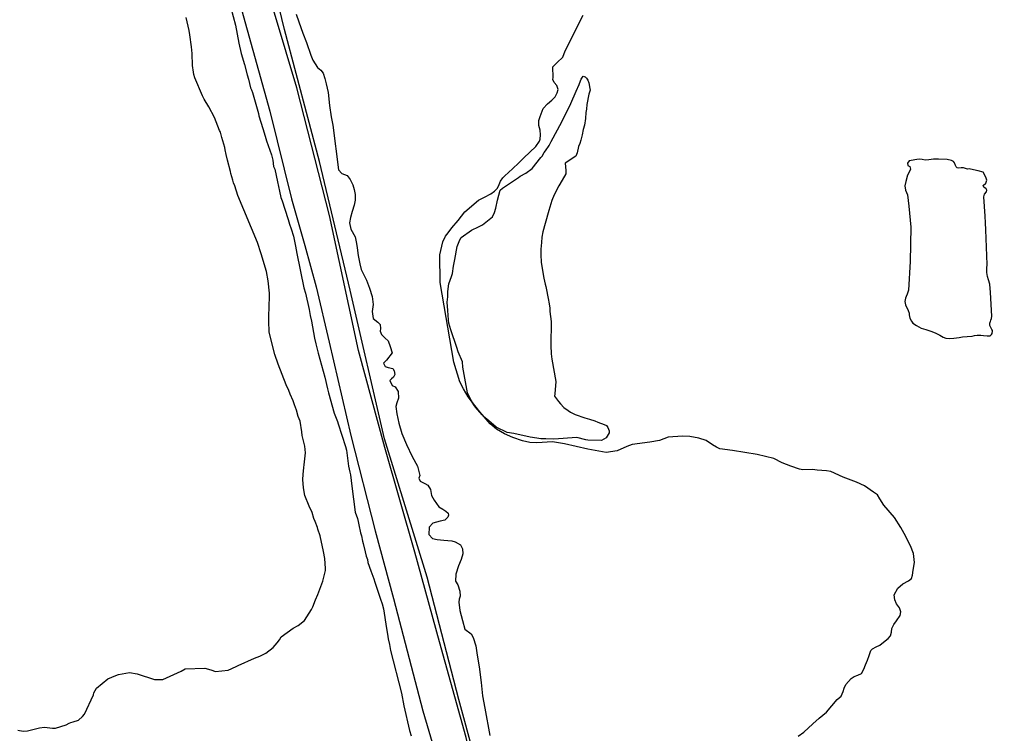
# Model space of a CAD drawing. Extents: x 3715084 to 3753216, y 488173 to 513963.
# Drawn here: x 3727983 to 3729174, y 494391 to 495265 of the extents above; entities that cross this region are included whole.
import ezdxf

# ---------------------------------------------------------------- set-up
doc = ezdxf.new("R2010")
doc.units = 0
for name, color, linetype in [('V-LEVE-TOET', 7, 'Continuous'), ('V-SITE-OTLN', 7, 'Continuous'), ('V-SITE-VEGE', 7, 'Continuous'), ('V-TOPO-SHOR', 7, 'Continuous')]:
    doc.layers.add(name, color=color, linetype=linetype)

msp = doc.modelspace()

# ---------------------------------------------------------------- linework, layer by layer
at = {"layer": 'V-LEVE-TOET'}
for points in [[(3728709.5, 493707.8), (3728670.1, 493829.2), (3728634.7, 493958.1), (3728595.6, 494111.3), (3728560.8, 494260.1), (3728529.7, 494386), (3728497.1, 494502.8), (3728466.9, 494612.7), (3728430, 494741.1), (3728397.9, 494859.8), (3728362.2, 495025.1), (3728322.2, 495181.7), (3728281.9, 495316.9)], [(3728254.7, 495277.4), (3728289.3, 495152.8), (3728316, 495045.4), (3728332.2, 494988.4), (3728346, 494938), (3728362.1, 494870.1), (3728388.7, 494755.6), (3728418.2, 494639.1), (3728440.8, 494556), (3728476.8, 494418.6), (3728512.4, 494297.9), (3728533.6, 494216.1), (3728569.9, 494066.9), (3728600.3, 493938.6), (3728644.6, 493780.8), (3728666.9, 493707.2)]]:
    msp.add_lwpolyline(points, dxfattribs=at)
at = {"layer": 'V-SITE-OTLN'}
for p, q in [((3728307.3, 495253), (3728270.2, 495410.1)), ((3728350.1, 495091.3), (3728307.3, 495253)), ((3728387.8, 494933.7), (3728350.1, 495091.3)), ((3728429.8, 494751.7), (3728387.8, 494933.7)), ((3728482, 494582.2), (3728429.8, 494751.7)), ((3728520.8, 494432.2), (3728482, 494582.2)), ((3728555.5, 494306.2), (3728520.8, 494432.2))]:
    msp.add_line(p, q, dxfattribs=at)
at = {"layer": 'V-SITE-VEGE'}
for p, q in [((3728241.5, 495279.7), (3728247.3, 495258.4)), ((3728190.7, 495251.9), (3728187, 495267.7)), ((3728247.3, 495258.4), (3728251.5, 495236.1)), ((3728191.2, 495246.5), (3728190.7, 495251.9)), ((3728193.3, 495231.8), (3728191.2, 495246.5)), ((3728194.3, 495223.6), (3728193.3, 495231.8)), ((3728251.5, 495236.1), (3728254.1, 495223.6)), ((3728194.7, 495208.9), (3728194.3, 495223.6)), ((3728254.1, 495223.6), (3728258.3, 495210)), ((3728195.8, 495200.8), (3728194.7, 495208.9)), ((3728258.3, 495210), (3728261.5, 495197.5)), ((3728196.3, 495198), (3728195.8, 495200.8)), ((3728197.3, 495193.7), (3728196.3, 495198)), ((3728207, 495171.9), (3728197.3, 495193.7)), ((3728261.5, 495197.5), (3728263.1, 495192)), ((3728263.1, 495192), (3728265.7, 495181.7)), ((3728265.7, 495181.7), (3728266.8, 495178.9)), ((3728209.1, 495167.5), (3728207, 495171.9)), ((3728266.8, 495178.9), (3728267.9, 495175.7)), ((3728267.9, 495175.7), (3728275.3, 495150.1)), ((3728214.5, 495158.2), (3728209.1, 495167.5)), ((3728221.4, 495145.1), (3728214.5, 495158.2)), ((3728275.3, 495150.1), (3728275.8, 495147.3)), ((3728275.8, 495147.3), (3728280.6, 495131.6)), ((3728227.8, 495129.3), (3728221.4, 495145.1)), ((3728228.9, 495127.1), (3728227.8, 495129.3)), ((3728230.5, 495120.6), (3728228.9, 495127.1)), ((3728280.6, 495131.6), (3728283.8, 495122.3)), ((3728283.8, 495122.3), (3728285.4, 495116.8)), ((3728234.2, 495108.6), (3728230.5, 495120.6)), ((3728285.4, 495116.8), (3728291.2, 495099.4)), ((3728234.7, 495105.4), (3728234.2, 495108.6)), ((3728235.8, 495099.9), (3728234.7, 495105.4)), ((3728237.4, 495092.8), (3728235.8, 495099.9)), ((3728291.2, 495099.4), (3728292.8, 495092.9)), ((3728241.1, 495079.2), (3728237.4, 495092.8)), ((3728292.8, 495092.9), (3728293.8, 495085.3)), ((3728241.6, 495076.5), (3728241.1, 495079.2)), ((3728244.2, 495068.3), (3728241.6, 495076.5)), ((3728293.8, 495085.3), (3728295.4, 495082)), ((3728295.4, 495082), (3728298.6, 495066.2)), ((3728244.8, 495065.1), (3728244.2, 495068.3)), ((3728246.4, 495061.3), (3728244.8, 495065.1)), ((3728298.6, 495066.2), (3728301.2, 495054.8)), ((3728250.1, 495049.8), (3728246.4, 495061.3)), ((3728301.2, 495054.8), (3728302.8, 495047.1)), ((3728274.1, 494992), (3728250.1, 495049.8)), ((3728302.8, 495047.1), (3728304.4, 495043.3)), ((3728304.4, 495043.3), (3728307.6, 495033)), ((3728307.6, 495033), (3728311.8, 495020.4)), ((3728311.8, 495020.4), (3728313.4, 495014.5)), ((3728313.4, 495014.5), (3728315.5, 495009)), ((3728315.5, 495009), (3728318.2, 494999.7)), ((3728278.9, 494978.4), (3728274.1, 494992)), ((3728318.2, 494999.7), (3728320.8, 494987.8)), ((3728320.8, 494987.8), (3728322.4, 494978.5)), ((3728285.3, 494956.6), (3728278.9, 494978.4)), ((3728322.4, 494978.5), (3728330.8, 494936.6)), ((3728287.4, 494945.2), (3728285.3, 494956.6)), ((3728288.9, 494930), (3728287.4, 494945.2)), ((3728330.8, 494936.6), (3728332.9, 494930.1)), ((3728288.7, 494909.8), (3728288.9, 494930)), ((3728332.9, 494930.1), (3728337.6, 494909.9)), ((3728288.1, 494905.5), (3728288.7, 494909.8)), ((3728337.6, 494909.9), (3728338.7, 494902.8)), ((3728288.1, 494896.3), (3728288.1, 494905.5)), ((3728288.5, 494882.1), (3728288.1, 494896.3)), ((3728338.7, 494902.8), (3728340.3, 494895.8)), ((3728340.3, 494895.8), (3728343.9, 494875.1)), ((3728295.4, 494854.9), (3728288.5, 494882.1)), ((3728343.9, 494875.1), (3728345.5, 494868)), ((3728345.5, 494868), (3728348.7, 494856.6)), ((3728299.6, 494842.9), (3728295.4, 494854.9)), ((3728348.7, 494856.6), (3728356.6, 494827.2)), ((3728309.2, 494817.8), (3728299.6, 494842.9)), ((3728356.6, 494827.2), (3728359.8, 494813)), ((3728312.5, 494810.7), (3728309.2, 494817.8)), ((3728359.8, 494813), (3728361.3, 494808.1)), ((3728314.1, 494806.4), (3728312.5, 494810.7)), ((3728317.8, 494798.2), (3728314.1, 494806.4)), ((3728361.3, 494808.1), (3728368.2, 494783.1)), ((3728319.4, 494793.3), (3728317.8, 494798.2)), ((3728322.1, 494786.8), (3728319.4, 494793.3)), ((3728324.2, 494779.1), (3728322.1, 494786.8)), ((3728326.3, 494773.1), (3728324.2, 494779.1)), ((3728368.2, 494783.1), (3728372, 494772.7)), ((3728328.4, 494760.1), (3728326.3, 494773.1)), ((3728372, 494772.7), (3728373, 494770)), ((3728373, 494770), (3728382.1, 494742.2)), ((3728328.9, 494755.7), (3728328.4, 494760.1)), ((3728332.1, 494742.7), (3728328.9, 494755.7)), ((3728333.1, 494734.5), (3728332.1, 494742.7)), ((3728382.1, 494742.2), (3728383.1, 494737.8)), ((3728331.3, 494719.8), (3728333.1, 494734.5)), ((3728383.1, 494737.8), (3728385.7, 494718.2)), ((3728330.2, 494707.9), (3728330.8, 494716.6)), ((3728330.8, 494716.6), (3728331.3, 494719.8)), ((3728385.7, 494718.2), (3728387.3, 494710.6)), ((3728329.6, 494701.9), (3728330.2, 494707.9)), ((3728387.3, 494710.6), (3728388.3, 494707.4)), ((3728388.3, 494707.4), (3728389.9, 494693.8)), ((3728330.6, 494691.6), (3728329.6, 494701.9)), ((3728389.9, 494693.8), (3728394, 494661.7)), ((3728332.2, 494682.3), (3728330.6, 494691.6)), ((3728337.5, 494669.2), (3728332.2, 494682.3)), ((3728341.2, 494661.6), (3728337.5, 494669.2)), ((3728343.4, 494654), (3728341.2, 494661.6)), ((3728394, 494661.7), (3728396.6, 494654)), ((3728345, 494650.2), (3728343.4, 494654)), ((3728347.6, 494643.1), (3728345, 494650.2)), ((3728396.6, 494654), (3728397.7, 494650.2)), ((3728397.7, 494650.2), (3728398.2, 494646.4)), ((3728398.2, 494646.4), (3728400.3, 494636.6)), ((3728348.2, 494640.9), (3728347.6, 494643.1)), ((3728350.8, 494632.7), (3728348.2, 494640.9)), ((3728400.3, 494636.6), (3728401.4, 494632.8)), ((3728355, 494613.7), (3728350.8, 494632.7)), ((3728401.4, 494632.8), (3728402.9, 494626.3)), ((3728402.9, 494626.3), (3728403.5, 494623.5)), ((3728403.5, 494623.5), (3728406.1, 494613.2)), ((3728356.6, 494605), (3728355, 494613.7)), ((3728406.1, 494613.2), (3728407.2, 494607.8)), ((3728357.6, 494593), (3728356.6, 494605)), ((3728407.2, 494607.8), (3728408.8, 494603.9)), ((3728408.8, 494603.9), (3728409.3, 494600.1)), ((3728409.3, 494600.1), (3728413, 494589.8)), ((3728354.2, 494577.3), (3728356.4, 494585.4)), ((3728356.4, 494585.4), (3728357.6, 494590.3)), ((3728357.6, 494590.3), (3728357.6, 494593)), ((3728413, 494589.8), (3728416.7, 494580)), ((3728348.1, 494561), (3728354.2, 494577.3)), ((3728416.7, 494580), (3728417.8, 494576.2)), ((3728417.8, 494576.2), (3728424.7, 494555.4)), ((3728342, 494545.8), (3728345.3, 494554.5)), ((3728345.3, 494554.5), (3728348.1, 494561)), ((3728424.7, 494555.4), (3728426.8, 494549.5)), ((3728331.6, 494529.1), (3728340.4, 494542.6)), ((3728340.4, 494542.6), (3728342, 494545.8)), ((3728426.8, 494549.5), (3728428.4, 494543.5)), ((3728428.4, 494543.5), (3728432.1, 494519.5)), ((3728323.9, 494523.1), (3728331.6, 494529.1)), ((3728303.2, 494509.2), (3728317.9, 494519.9)), ((3728317.9, 494519.9), (3728323.9, 494523.1)), ((3728432.1, 494519.5), (3728433.6, 494512.4)), ((3728298.2, 494501.6), (3728301, 494505.4)), ((3728301, 494505.4), (3728303.2, 494509.2)), ((3728433.6, 494512.4), (3728434.1, 494506.5)), ((3728434.1, 494506.5), (3728435.7, 494499.9)), ((3728284.5, 494489.2), (3728293.3, 494496.2)), ((3728293.3, 494496.2), (3728298.2, 494501.6)), ((3728435.7, 494499.9), (3728437.3, 494492.3)), ((3728437.3, 494492.3), (3728450.5, 494440)), ((3728250.7, 494474.2), (3728270.4, 494482.8)), ((3728270.4, 494482.8), (3728276.9, 494485.4)), ((3728276.9, 494485.4), (3728284.5, 494489.2)), ((3728171.8, 494462.9), (3728180.6, 494467.1)), ((3728180.6, 494467.1), (3728185.5, 494469.8)), ((3728185.5, 494469.8), (3728209.9, 494470.7)), ((3728209.9, 494470.7), (3728217, 494468.5)), ((3728217, 494468.5), (3728222.9, 494466.8)), ((3728222.9, 494466.8), (3728238.2, 494468.3)), ((3728238.2, 494468.3), (3728248, 494472.6)), ((3728248, 494472.6), (3728250.7, 494474.2)), ((3728077.1, 494446.2), (3728090.8, 494457.5)), ((3728090.8, 494457.5), (3728100.6, 494461.7)), ((3728100.6, 494461.7), (3728103.9, 494462.8)), ((3728103.9, 494462.8), (3728117.5, 494465.4)), ((3728117.5, 494465.4), (3728126.7, 494463.7)), ((3728126.7, 494463.7), (3728147.9, 494457)), ((3728147.9, 494457), (3728158.2, 494457)), ((3728158.2, 494457), (3728171.8, 494462.9)), ((3728073.8, 494440.7), (3728077.1, 494446.2)), ((3728062.2, 494414.2), (3728073.3, 494438)), ((3728073.3, 494438), (3728073.8, 494440.7)), ((3728450.5, 494440), (3728453.6, 494424.8)), ((3728453.6, 494424.8), (3728460.5, 494394.3)), ((3728048.6, 494405.1), (3728055.1, 494407.2)), ((3728055.1, 494407.2), (3728060, 494411.5)), ((3728060, 494411.5), (3728062.2, 494414.2)), ((3727980.6, 494394.7), (3727987.1, 494393.6)), ((3727992.5, 494394.1), (3728007.2, 494397.8)), ((3728007.2, 494397.8), (3728013.2, 494398.3)), ((3728013.2, 494398.3), (3728023, 494397.1)), ((3728023, 494397.1), (3728026.8, 494397.1)), ((3728026.8, 494397.1), (3728039.8, 494401.3)), ((3728039.8, 494401.3), (3728043.7, 494403.5)), ((3728043.7, 494403.5), (3728045.8, 494404)), ((3728045.8, 494404), (3728048.6, 494405.1)), ((3727987.1, 494393.6), (3727992.5, 494394.1)), ((3728460.5, 494394.3), (3728462.6, 494387.8))]:
    msp.add_line(p, q, dxfattribs=at)
for points in [[(3728633.8, 495115.9), (3728647, 495139.7), (3728648.6, 495143.5), (3728654.7, 495155.4), (3728658, 495162.5), (3728664.6, 495177.6), (3728668, 495185.8), (3728669.6, 495190.1), (3728670.7, 495192.3), (3728672.9, 495196), (3728675.6, 495194.9), (3728677.3, 495193.3), (3728678.9, 495191.1), (3728679.9, 495187.8), (3728680.5, 495185.7), (3728681, 495182.9), (3728681.5, 495178.6), (3728679.8, 495173.7), (3728677.6, 495161.2), (3728677, 495155.3), (3728676.4, 495151.5), (3728675.8, 495143.9), (3728674.7, 495135.7), (3728673, 495130.3), (3728671.9, 495123.8), (3728670.2, 495117.3), (3728669.1, 495113.5), (3728667.4, 495109.7), (3728665.7, 495102.1), (3728664.1, 495097.7), (3728650.9, 495089.1)], [(3728650.9, 495089.1), (3728652, 495080.4), (3728651.9, 495076.1), (3728647.5, 495068.5), (3728643.1, 495061.5), (3728637.6, 495050.6), (3728634.8, 495043.6), (3728631, 495031.1), (3728630.4, 495028.4), (3728623.7, 495005.1), (3728622.6, 494998.6), (3728622, 494992.1), (3728621.4, 494983.9), (3728621.3, 494977.4), (3728621.8, 494967.6), (3728624.9, 494948.6), (3728626.5, 494940.9), (3728627.5, 494938.2), (3728630.7, 494921.3), (3728631.2, 494919.2), (3728632.2, 494912.1), (3728632.2, 494907.7), (3728633.8, 494895.2), (3728633.5, 494865.9), (3728634, 494855.6), (3728634.5, 494849), (3728639.7, 494821.8), (3728638.5, 494806.6), (3728638, 494803.9), (3728642.8, 494797.3), (3728645.5, 494794.6), (3728649.3, 494790.2), (3728654.7, 494786.4), (3728657.4, 494784.2), (3728663.3, 494781.4), (3728675.3, 494777.5), (3728680.7, 494775.9), (3728687.2, 494773.6), (3728691, 494772), (3728698.6, 494769.2), (3728701.8, 494768.1), (3728703.4, 494765.4), (3728705.1, 494761.5), (3728705, 494758.8), (3728701.2, 494752.9), (3728695.7, 494749.7), (3728678.9, 494749.8), (3728676.2, 494750.3), (3728665.3, 494753.1), (3728637, 494751.2), (3728627.3, 494751.8), (3728621.3, 494751.8), (3728616.4, 494752.4), (3728608.2, 494753.6), (3728588.2, 494758.1), (3728580, 494759.2), (3728566.5, 494765.8), (3728554.6, 494776.2), (3728549.2, 494781.2), (3728541.1, 494790.5), (3728539, 494793.2), (3728535.2, 494800.3), (3728531.5, 494807.9), (3728525.7, 494839.5), (3728525.2, 494846), (3728519.9, 494858), (3728518.3, 494863.5), (3728510.8, 494885.3), (3728508.7, 494893.4), (3728508.2, 494897.2), (3728507.2, 494908.7), (3728506.7, 494919), (3728507.3, 494925.5), (3728507.4, 494932), (3728508.5, 494941.3), (3728511.9, 494950.5), (3728513, 494954.3), (3728514.1, 494963), (3728515.8, 494971.1), (3728518.7, 494987.4), (3728522, 494995.5), (3728523.6, 494998.2), (3728536.2, 495007.4), (3728544.9, 495011.1), (3728549.8, 495013.8), (3728561.9, 495023.5), (3728564.6, 495028.9), (3728566.3, 495034.3), (3728568, 495044.1), (3728571.3, 495056), (3728574.1, 495058.7), (3728593.7, 495071.6), (3728595.9, 495073.2), (3728603, 495077), (3728610.7, 495082.9), (3728621.1, 495096.4), (3728622.7, 495098), (3728625.5, 495102.4), (3728627.1, 495104.5), (3728631.5, 495111), (3728633.8, 495115.9)]]:
    msp.add_lwpolyline(points, dxfattribs=at)
at = {"layer": 'V-TOPO-SHOR'}
for points in [[(3728321.6, 495271.7), (3728324.9, 495262.5), (3728329.8, 495248.5), (3728334.2, 495237), (3728339.7, 495221.4), (3728341.8, 495215.4), (3728347.8, 495206.6), (3728351.8, 495203.1), (3728354.7, 495199.4), (3728356.8, 495192.9), (3728358.5, 495186.5), (3728360.7, 495176), (3728362.6, 495159.9), (3728364.6, 495146.2), (3728366.3, 495135.9), (3728373.6, 495081.3), (3728377.5, 495076.8), (3728383.9, 495074), (3728387.9, 495069.1), (3728390.8, 495062.7), (3728392.5, 495057.1), (3728394, 495050.8), (3728393.9, 495043.8), (3728392.5, 495037.8), (3728390.3, 495030.1), (3728388.1, 495022.7), (3728386.9, 495016.1), (3728388.6, 495008.5), (3728393.8, 494999.2), (3728395.3, 494991), (3728396.2, 494985.4), (3728397.7, 494976), (3728399.4, 494966.1), (3728401.2, 494958.9), (3728407.6, 494945.8), (3728411.4, 494936.3), (3728414.6, 494926), (3728415.9, 494916.2), (3728414.8, 494907.7), (3728415.8, 494899.1), (3728421.7, 494894.6), (3728424.6, 494891.7), (3728425, 494886.8), (3728424.6, 494883.3), (3728425.9, 494879.5), (3728430.5, 494874.9), (3728434.2, 494871.8), (3728436.7, 494864.8), (3728439.3, 494857), (3728432.3, 494848.1), (3728428.5, 494844.1), (3728430.5, 494840.4), (3728434.1, 494838.8), (3728439.8, 494837.8), (3728441.7, 494835), (3728442.6, 494830.4), (3728440.6, 494827.1), (3728438.3, 494825.2), (3728436.3, 494823), (3728439.2, 494816.8), (3728442.9, 494815.2), (3728446.5, 494809.6), (3728446.9, 494801.4), (3728444.7, 494795.6), (3728443.7, 494791.1), (3728444.8, 494782.4), (3728447.2, 494770.9), (3728450.8, 494758.2), (3728456.7, 494744.6), (3728463.6, 494729.8), (3728470.3, 494718.3), (3728472.9, 494706.8), (3728471.6, 494703.3), (3728473.3, 494699.6), (3728479.1, 494696.8), (3728483, 494694.8), (3728486.1, 494689.5), (3728487.4, 494682.3), (3728490.7, 494676.4), (3728496.2, 494668.2), (3728501.3, 494665.4), (3728504.8, 494663.2), (3728507.7, 494660.7), (3728508.1, 494658), (3728507.5, 494655.8)], [(3728991.3, 494704.5), (3728976.2, 494711.8), (3728971.1, 494712.6), (3728959.6, 494713.3), (3728953.8, 494713.9), (3728942.1, 494713.8), (3728937.8, 494714.4), (3728927.5, 494718), (3728916.8, 494722.4), (3728906.5, 494727.7), (3728886.1, 494732.5), (3728855.9, 494737.4), (3728840.6, 494739.3), (3728836.3, 494741.5), (3728831.6, 494744.4), (3728823.9, 494749.4), (3728814.8, 494752.6), (3728803.5, 494754.6), (3728794.9, 494755), (3728777.2, 494753.6), (3728766.4, 494749.6), (3728754.9, 494747.6), (3728733.1, 494744.8), (3728726.6, 494742.1), (3728714.5, 494736.9), (3728701.2, 494734.7), (3728678.7, 494739), (3728650.3, 494745.4), (3728635.3, 494747.9), (3728616.4, 494746.7), (3728607.8, 494747.1), (3728598.7, 494749.1), (3728587, 494753.1), (3728576.7, 494757.7), (3728566.8, 494763.4), (3728559.1, 494770.1), (3728551.9, 494778.5), (3728546.5, 494784.8), (3728537.4, 494796.2), (3728532.2, 494803.2), (3728526.5, 494812.8), (3728522.1, 494821.6), (3728514.6, 494845.4), (3728497.8, 494943), (3728497.5, 494977.1), (3728501.3, 494993), (3728504.3, 495000), (3728507.7, 495004.1), (3728512.4, 495009.9), (3728519.8, 495019), (3728528.1, 495029.6), (3728544.8, 495043.9), (3728552.2, 495047.8), (3728559.8, 495051.6), (3728564.3, 495055.1), (3728568.3, 495058.6), (3728570.3, 495063), (3728571.8, 495067.3), (3728574.6, 495071.4), (3728577.4, 495074.3), (3728581.1, 495077.6), (3728587.2, 495083), (3728593.4, 495088.8), (3728600.5, 495095.7), (3728615.2, 495109.6), (3728619.4, 495116.2), (3728620.4, 495118.8), (3728621, 495123.8), (3728620.2, 495129.7), (3728618.7, 495135.5), (3728618.8, 495141.6), (3728620.2, 495146.4), (3728624.1, 495156.1), (3728629.5, 495161.9), (3728634.8, 495166.6), (3728638.7, 495170.4), (3728641.1, 495175.3), (3728642.3, 495179.6), (3728640.7, 495184.3), (3728637.4, 495188), (3728636.1, 495191.7), (3728636.5, 495194.2), (3728635.8, 495207.3), (3728641.1, 495212.5), (3728648, 495218.9), (3728651, 495226.9), (3728672.9, 495270.7)], [(3729169, 494877.7), (3729171.6, 494877.9), (3729173.2, 494879.5), (3729173.9, 494880.8), (3729174.4, 494883.3), (3729174.2, 494884.4), (3729173.6, 494885.6), (3729172.2, 494888), (3729171.1, 494890.5), (3729171.1, 494893.1), (3729171.5, 494894.5), (3729171.9, 494895.4), (3729172.3, 494897.1), (3729173, 494899.2), (3729173.4, 494901.8), (3729172, 494931), (3729170.9, 494941.2), (3729169.5, 494946.2), (3729168.4, 494950.6), (3729167.3, 494955.5), (3729167.3, 494960.5), (3729167.9, 494965), (3729166.4, 495007.5), (3729165.6, 495016.1), (3729165.4, 495024.3), (3729163.7, 495048), (3729164.6, 495051.3), (3729167.2, 495054.1), (3729167.4, 495056.2), (3729166.5, 495057.9), (3729163.6, 495059.7), (3729162.9, 495062.1), (3729166.1, 495064.6), (3729167.5, 495068.4), (3729166.7, 495070.8), (3729164.8, 495074.6), (3729162.8, 495078.2), (3729157, 495079.8), (3729151.1, 495081.2), (3729145.7, 495082.4), (3729143.6, 495082), (3729139, 495083.5), (3729136.1, 495083.5), (3729133.3, 495083.2), (3729131.2, 495083.6), (3729129.9, 495084.6), (3729128.9, 495086.6), (3729127.8, 495089.7), (3729126.6, 495091.2), (3729124.2, 495092.6), (3729118.7, 495093.7), (3729108.3, 495094.3), (3729102.1, 495094), (3729096.2, 495093.5), (3729092, 495093), (3729088.2, 495093.7), (3729084.8, 495094.3), (3729081.7, 495093.7), (3729074.8, 495092.5), (3729072.3, 495092.2), (3729070.2, 495089.4), (3729070.8, 495086.5), (3729073.2, 495085), (3729073.8, 495082), (3729072.7, 495078.9), (3729070.3, 495074.6), (3729068.3, 495066.9), (3729067.2, 495061.5), (3729067.8, 495056), (3729070.3, 495050.4), (3729071.9, 495036.7), (3729074.3, 495010.9), (3729073.7, 494968.7), (3729071.5, 494933.6), (3729070, 494928.7), (3729068.8, 494925.8), (3729068, 494923.9), (3729066.9, 494919.8), (3729067.8, 494915.9), (3729071, 494908.7), (3729072.4, 494905.4), (3729072.4, 494903.5), (3729073.1, 494899.3), (3729075, 494895.6), (3729077, 494893.3), (3729081.1, 494890.5), (3729086.9, 494887.2), (3729092.8, 494885.6), (3729099, 494883.4), (3729104.2, 494881.3), (3729109.7, 494878.4), (3729113.8, 494876), (3729117.3, 494874.8), (3729122, 494874.7), (3729127, 494875.1), (3729133.4, 494875.7), (3729137.8, 494876.4), (3729143.2, 494877), (3729149.6, 494877.5), (3729152.5, 494878.1), (3729155.7, 494878.5)], [(3729155.7, 494878.5), (3729160.2, 494878.4), (3729163.2, 494878), (3729167.8, 494877.7), (3729169, 494877.7)], [(3728936.5, 494387.5), (3728943.5, 494392.3), (3728954.5, 494402.5), (3728962.2, 494409.3), (3728971.2, 494417), (3728984, 494432.5), (3728988.9, 494436.4), (3728991.3, 494442), (3728992.5, 494446.1), (3728994.6, 494450.6), (3728998, 494454.4), (3729001.1, 494457.9), (3729005, 494460.4), (3729009.3, 494462.1), (3729013.8, 494464.4), (3729016.6, 494469.5), (3729018.8, 494474.9), (3729021.2, 494480.4), (3729023.5, 494486.2), (3729025.3, 494492.4), (3729027.3, 494494.5), (3729031.8, 494496.8), (3729036.3, 494499.1), (3729043, 494504.2), (3729046.7, 494507.1), (3729049.6, 494510.5), (3729050.6, 494515), (3729050.9, 494519.5), (3729053.5, 494524.3), (3729056.8, 494528.6), (3729061.3, 494535.2), (3729062.1, 494539.7), (3729060.4, 494544.6), (3729057, 494549.6), (3729054.8, 494554.5), (3729054.1, 494560.4), (3729058.5, 494568.9), (3729064.5, 494573.9), (3729071.6, 494577.6), (3729075.3, 494580.7), (3729076.3, 494584.8), (3729077.3, 494590.6), (3729079, 494600.3), (3729077.7, 494611.1), (3729073.9, 494620.6), (3729066, 494635.5), (3729062.1, 494643.1), (3729054.4, 494655.1), (3729041.1, 494670.2), (3729036.3, 494678.2), (3729033.6, 494682.9), (3729028.6, 494686.1), (3729017.5, 494693.9), (3729007.8, 494698.7), (3728991.3, 494704.5)], [(3728507.5, 494655.8), (3728503.5, 494652.1), (3728498.1, 494650.6), (3728489.1, 494648.2), (3728484.6, 494643.5), (3728484.1, 494634.6), (3728488.5, 494629.6), (3728494.2, 494628.4), (3728502.6, 494627.6), (3728512.3, 494626.5), (3728516.4, 494625.3), (3728523, 494621.8), (3728525.1, 494616.7), (3728525.8, 494610.8), (3728523.6, 494604), (3728520.3, 494596.1), (3728517.3, 494585.8), (3728516.8, 494577.2), (3728519.5, 494572.9), (3728522.2, 494565.1), (3728522.3, 494559), (3728521.3, 494555.1), (3728520.7, 494551.4), (3728522, 494541.3), (3728525.2, 494529), (3728528.2, 494518.4), (3728535.8, 494512.7), (3728538.5, 494508.2), (3728541.7, 494498), (3728543.4, 494486.5), (3728545.8, 494472.5), (3728548.2, 494453), (3728549.7, 494436.8), (3728552.5, 494421.7), (3728558.8, 494388.1)]]:
    msp.add_lwpolyline(points, dxfattribs=at)

doc.saveas('drawing.dxf')
